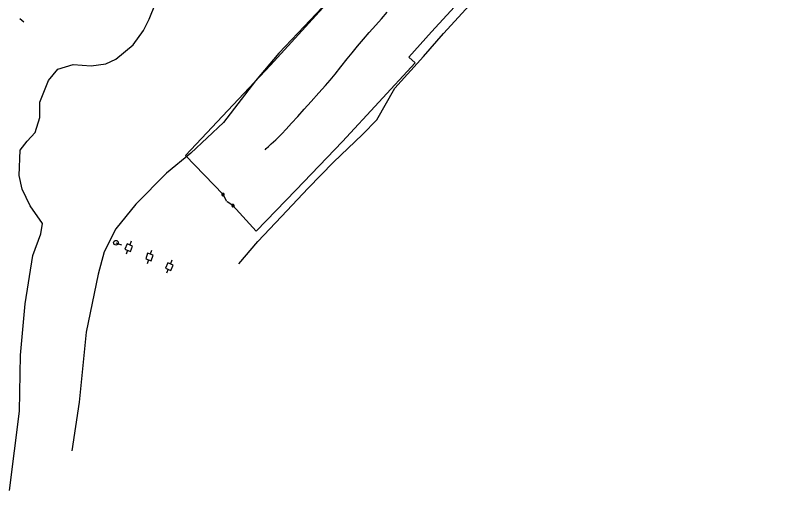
# Model space of a CAD drawing. Extents: x 2161152 to 2175754, y 602179 to 617749.
# Drawn here: x 2163869 to 2164527, y 605438 to 605843 of the extents above; entities that cross this region are included whole.
import ezdxf

# ---------------------------------------------------------------- set-up
doc = ezdxf.new("R2010")
doc.units = 0
for name, color, linetype in [('RD_EX_BldgApp_Post', 7, 'Continuous'), ('RD_EX_BldgApp_Sign', 7, 'Continuous'), ('RD_EX_Fence_ChLk', 7, 'Continuous'), ('RD_EX_Fence_Gate', 7, 'Continuous'), ('RD_EX_Trail', 7, 'Continuous'), ('RD_EX_UT', 7, 'Continuous'), ('RD_EX_VEG', 7, 'Continuous')]:
    doc.layers.add(name, color=color, linetype=linetype)

msp = doc.modelspace()

# ---------------------------------------------------------------- linework, layer by layer
at = {"layer": 'RD_EX_BldgApp_Post'}
for p, q in [((2164047.22, 605689.66), (2164046.09, 605690.79)), ((2164046.09, 605689.66), (2164047.22, 605690.79)), ((2164055.71, 605680.24), (2164054.58, 605681.38)), ((2164054.58, 605680.24), (2164055.71, 605681.38))]:
    msp.add_line(p, q, dxfattribs=at)
for points in [[(2164047.66, 605690.23), (2164047.65, 605690.38), (2164047.61, 605690.54), (2164047.54, 605690.71), (2164047.43, 605690.86), (2164047.29, 605691), (2164047.13, 605691.11), (2164046.95, 605691.19), (2164046.76, 605691.23), (2164046.57, 605691.23), (2164046.4, 605691.2), (2164046.25, 605691.14), (2164046.11, 605691.07), (2164045.99, 605690.97), (2164045.87, 605690.85), (2164045.77, 605690.7), (2164045.7, 605690.52), (2164045.66, 605690.33), (2164045.66, 605690.13), (2164045.7, 605689.94), (2164045.77, 605689.76), (2164045.87, 605689.61), (2164045.99, 605689.48), (2164046.11, 605689.39), (2164046.25, 605689.31), (2164046.4, 605689.26), (2164046.57, 605689.23), (2164046.76, 605689.23), (2164046.95, 605689.27), (2164047.13, 605689.34), (2164047.29, 605689.45), (2164047.43, 605689.59), (2164047.54, 605689.75), (2164047.61, 605689.91), (2164047.65, 605690.07), (2164047.66, 605690.23)], [(2164047.46, 605690.23), (2164047.45, 605690.35), (2164047.42, 605690.48), (2164047.36, 605690.61), (2164047.28, 605690.74), (2164047.17, 605690.85), (2164047.03, 605690.94), (2164046.89, 605691), (2164046.74, 605691.03), (2164046.59, 605691.03), (2164046.45, 605691), (2164046.33, 605690.96), (2164046.22, 605690.9), (2164046.12, 605690.82), (2164046.03, 605690.72), (2164045.95, 605690.6), (2164045.89, 605690.46), (2164045.86, 605690.31), (2164045.86, 605690.15), (2164045.89, 605689.99), (2164045.95, 605689.85), (2164046.03, 605689.73), (2164046.12, 605689.63), (2164046.22, 605689.55), (2164046.33, 605689.5), (2164046.45, 605689.45), (2164046.59, 605689.43), (2164046.74, 605689.43), (2164046.89, 605689.46), (2164047.03, 605689.52), (2164047.17, 605689.61), (2164047.28, 605689.72), (2164047.36, 605689.84), (2164047.42, 605689.97), (2164047.45, 605690.1), (2164047.46, 605690.23)], [(2164056.15, 605680.81), (2164056.14, 605680.97), (2164056.1, 605681.13), (2164056.03, 605681.29), (2164055.92, 605681.45), (2164055.78, 605681.59), (2164055.62, 605681.7), (2164055.44, 605681.77), (2164055.25, 605681.81), (2164055.06, 605681.81), (2164054.89, 605681.78), (2164054.74, 605681.73), (2164054.6, 605681.65), (2164054.48, 605681.56), (2164054.36, 605681.43), (2164054.26, 605681.28), (2164054.19, 605681.1), (2164054.15, 605680.91), (2164054.15, 605680.71), (2164054.19, 605680.52), (2164054.26, 605680.34), (2164054.36, 605680.19), (2164054.48, 605680.07), (2164054.6, 605679.97), (2164054.74, 605679.9), (2164054.89, 605679.84), (2164055.06, 605679.81), (2164055.25, 605679.81), (2164055.44, 605679.85), (2164055.62, 605679.93), (2164055.78, 605680.04), (2164055.92, 605680.18), (2164056.03, 605680.33), (2164056.1, 605680.49), (2164056.14, 605680.66), (2164056.15, 605680.81)], [(2164055.95, 605680.81), (2164055.94, 605680.94), (2164055.91, 605681.07), (2164055.85, 605681.2), (2164055.77, 605681.32), (2164055.66, 605681.43), (2164055.53, 605681.52), (2164055.38, 605681.58), (2164055.23, 605681.61), (2164055.08, 605681.61), (2164054.94, 605681.59), (2164054.82, 605681.54), (2164054.71, 605681.49), (2164054.61, 605681.41), (2164054.52, 605681.31), (2164054.44, 605681.19), (2164054.38, 605681.04), (2164054.35, 605680.89), (2164054.35, 605680.73), (2164054.38, 605680.58), (2164054.44, 605680.44), (2164054.52, 605680.32), (2164054.61, 605680.22), (2164054.71, 605680.14), (2164054.82, 605680.08), (2164054.94, 605680.04), (2164055.08, 605680.01), (2164055.23, 605680.01), (2164055.38, 605680.04), (2164055.53, 605680.1), (2164055.66, 605680.19), (2164055.77, 605680.3), (2164055.85, 605680.43), (2164055.91, 605680.56), (2164055.94, 605680.69), (2164055.95, 605680.81)]]:
    msp.add_lwpolyline(points, dxfattribs=at)
at = {"layer": 'RD_EX_BldgApp_Sign'}
msp.add_line((2163873.1, 605840.58), (2163876.49, 605837.7), dxfattribs=at)
at = {"layer": 'RD_EX_Fence_ChLk'}
for points in [[(2164497.78, 606151.44), (2164491.16, 606159.22), (2164476.84, 606171.87), (2164448.13, 606199.3), (2164400.25, 606148.69), (2164337.84, 606074.17), (2164309.13, 606042.49), (2164276.31, 606002.81), (2164249.61, 605974.15), (2164225.04, 605944.66), (2164193, 605904.03), (2164157.51, 605862.27), (2164150, 605869.53), (2164087.14, 605800.72), (2164059.89, 605771.62), (2164014.48, 605723.54), (2164046.66, 605690.23)], [(2164511.6, 606137.68), (2164526.61, 606123.32), (2164504.23, 606102.57), (2164472.7, 606074.2), (2164426.26, 606030.02), (2164401.54, 606006.69), (2164332.54, 605942.55), (2164312.37, 605924.62), (2164302.09, 605914.42), (2164280.69, 605890.08), (2164224.93, 605829.12), (2164205.46, 605807.57), (2164210.83, 605802.67), (2164148.8, 605735.46), (2164108.77, 605694.05), (2164075.07, 605659.1), (2164055.15, 605680.81)]]:
    msp.add_lwpolyline(points, dxfattribs=at)
at = {"layer": 'RD_EX_Fence_Gate'}
for p, q in [((2164049.9, 605684.36), (2164046.66, 605690.23)), ((2164055.15, 605680.81), (2164050.26, 605684.06))]:
    msp.add_line(p, q, dxfattribs=at)
at = {"layer": 'RD_EX_Trail'}
msp.add_lwpolyline([(2164082.66, 605728.33), (2164083.68, 605729.47), (2164085.52, 605731.21), (2164087.88, 605733.43), (2164091.7, 605737.03), (2164096.95, 605742.05), (2164100.6, 605746.04), (2164105.31, 605751.26), (2164110.49, 605756.88), (2164116.1, 605763.06), (2164122.05, 605769.52), (2164128.58, 605776.98), (2164134.32, 605783.35), (2164138.16, 605787.83), (2164142.46, 605792.92), (2164147.36, 605799.11), (2164152.84, 605806.03), (2164157.12, 605811.25), (2164161.72, 605816.96), (2164166.77, 605823), (2164171.64, 605828.63), (2164177.13, 605834.73), (2164182.06, 605840.3), (2164186.96, 605845.78)], dxfattribs=at)
at = {"layer": 'RD_EX_UT'}
for p, q in [((2163955.19, 605649.11), (2163959.88, 605647.35)), ((2163964.7, 605648.17), (2163962.84, 605643.53)), ((2163969.34, 605646.3), (2163964.7, 605648.17)), ((2163968.25, 605650.44), (2163966.95, 605647.22)), ((2163967.48, 605641.66), (2163969.34, 605646.3)), ((2163962.84, 605643.53), (2163967.48, 605641.66)), ((2163965.13, 605642.69), (2163963.77, 605639.31)), ((2163982.15, 605640.08), (2163980.61, 605635.32)), ((2163986.91, 605638.53), (2163982.15, 605640.08)), ((2163985.53, 605642.58), (2163984.46, 605639.29)), ((2163980.61, 605635.32), (2163985.36, 605633.77)), ((2163982.95, 605634.64), (2163981.82, 605631.17)), ((2163985.36, 605633.77), (2163986.91, 605638.53)), ((2163999.43, 605632.03), (2163997.48, 605627.43)), ((2164004.03, 605630.08), (2163999.43, 605632.03)), ((2164003.02, 605634.24), (2164001.66, 605631.05)), ((2163997.48, 605627.43), (2164002.08, 605625.48)), ((2163999.75, 605626.54), (2163998.33, 605623.19)), ((2164002.08, 605625.48), (2164004.03, 605630.08))]:
    msp.add_line(p, q, dxfattribs=at)
msp.add_circle((2163955.19, 605649.11), 2, dxfattribs=at)
at = {"layer": 'RD_EX_VEG'}
for points in [[(2164060.21, 605631.22), (2164076.3, 605650.1), (2164096.62, 605671.63), (2164119.4, 605695.76), (2164141.11, 605718), (2164165.78, 605741.53), (2164178.07, 605753.98), (2164193.64, 605781.02), (2164218.06, 605808.04), (2164234.95, 605827.67), (2164257.21, 605851.92), (2164283.99, 605880.57), (2164305.82, 605905.3), (2164330.62, 605931.94), (2164354.21, 605956.38), (2164374.3, 605977.24), (2164396.41, 605998.35)], [(2163864.06, 605437.55), (2163872.74, 605505.22), (2163873.73, 605553.23), (2163877.45, 605597.1), (2163884.1, 605638.33), (2163890.99, 605656.68), (2163892.34, 605665.6), (2163881.97, 605680.6), (2163875.06, 605694.96), (2163872.39, 605706.4), (2163873.2, 605728.02), (2163879.31, 605735.73), (2163886.03, 605743.1), (2163890.21, 605755.9), (2163890.21, 605768.97), (2163897.57, 605787.47), (2163905.53, 605797.2), (2163918.48, 605801.14), (2163934.08, 605800.21), (2163946.5, 605801.85), (2163954.97, 605805.93), (2163969.78, 605817.93), (2163978.72, 605830.25), (2163983.5, 605839.99), (2163989.07, 605853.34)], [(2164136.57, 605855.25), (2164115.92, 605833.74), (2164094.26, 605810.82), (2164074.43, 605787.23), (2164047.18, 605751.59), (2164019.22, 605725.56), (2163998.44, 605708.35), (2163972.26, 605682.06), (2163954.94, 605660.93), (2163945.02, 605641.4), (2163940.05, 605622.34), (2163929.84, 605572.72), (2163923.65, 605513.05), (2163917.39, 605471.58)]]:
    msp.add_lwpolyline(points, dxfattribs=at)

doc.saveas('drawing.dxf')
